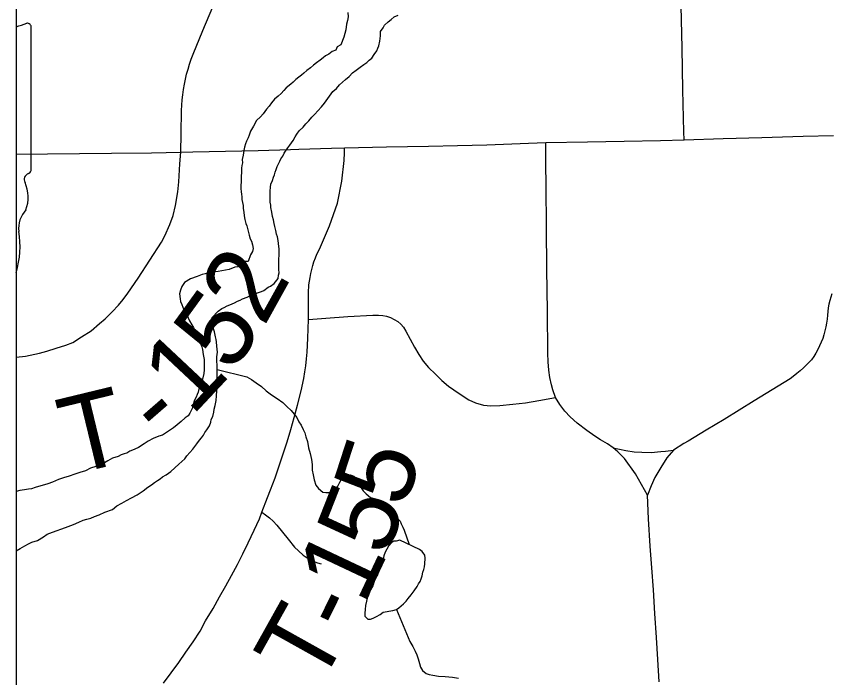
# Model space of a CAD drawing. Extents: x 103424 to 290657, y 38711 to 110967.
# Drawn here: x 103424 to 106634, y 54986 to 57589 of the extents above; entities that cross this region are included whole.
import ezdxf

# ---------------------------------------------------------------- set-up
doc = ezdxf.new("R2010")
doc.units = 0
for name, color, linetype in [('GM_X_Corporation', 7, 'Continuous'), ('GM_X_Major_River', 7, 'Continuous'), ('GM_X_Minor_Lake', 7, 'Continuous'), ('GM_X_Minor_River', 7, 'Continuous'), ('GM_X_State_Route', 7, 'Continuous'), ('GM_X_Township_Road', 7, 'Continuous'), ('GM_X_Township_Road_Text', 7, 'Continuous'), ('GM_X_Unincorporated_Text', 7, 'Continuous')]:
    doc.layers.add(name, color=color, linetype=linetype)

msp = doc.modelspace()

# ---------------------------------------------------------------- linework, layer by layer
at = {"layer": 'GM_X_Corporation'}
msp.add_lwpolyline([(103423.7, 96534.8), (103423.7, 38711.2), (175679.7, 38711.2), (175679.7, 110967.2), (119699, 110967.2), (119716.9, 106542.5), (119719.8, 106322.8), (119720.8, 106006.3), (119709.7, 99445.7), (119706.4, 99064.2), (119663.9, 96690), (117026.4, 96688.2), (115542.1, 96665), (105081.7, 96574.5)], close=True, dxfattribs=at)
msp.add_lwpolyline([(103423.7, 70904.9), (103423.7, 43132.7), (108691.3, 43264.4), (116952, 43470.9), (119934.2, 43543), (119908.2, 46302.1), (119859.8, 51426.6), (119800.4, 57496.9), (119747.3, 63220.6), (119711.4, 67089.1)], dxfattribs=at)
at = {"layer": 'GM_X_Major_River'}
for points in [[(104729.6, 57604.9), (104729.9, 57586.7), (104728.1, 57572.5), (104724.3, 57558.3), (104720.7, 57536), (104713.1, 57507.6), (104701.5, 57477.1), (104687.5, 57468.8), (104681.6, 57456.6), (104667.6, 57450.3), (104653.7, 57440), (104641.7, 57433.7), (104631.7, 57425.5), (104619.7, 57417.2), (104605.8, 57406.9), (104593.9, 57396.6), (104581.9, 57386.3), (104568, 57375.9), (104556, 57365.6), (104546.1, 57357.4), (104536.1, 57349.2), (104524.2, 57340.9), (104514.2, 57330.6), (104504.3, 57322.4), (104486.4, 57307.9), (104476.5, 57297.7), (104466.6, 57285.4), (104454.6, 57275.1), (104440.7, 57262.7), (104428.9, 57248.4), (104419, 57236.1), (104409.1, 57223.8), (104395.3, 57205.4), (104385.4, 57193.1), (104369.5, 57178.7)], [(104867.8, 57544.5), (104873.7, 57554.7), (104887.6, 57567.1), (104899.6, 57577.4), (104911.5, 57587.7), (104927.5, 57594)], [(104212.9, 56291.3), (104212.6, 56307.4), (104210.4, 56317.5), (104208.2, 56327.6), (104203.8, 56347.7), (104199.6, 56359.8), (104195.3, 56373.8), (104193, 56389.9), (104194.8, 56404.1), (104218.6, 56428.8), (104232.6, 56439.1), (104242.6, 56443.3), (104254.6, 56449.5), (104264.6, 56453.8), (104282.6, 56462.1), (104294.6, 56468.4), (104304.7, 56472.6), (104314.7, 56476.8), (104332.7, 56483.2), (104350.7, 56493.6), (104366.8, 56497.9), (104376.8, 56502.1), (104388.8, 56506.3), (104398.9, 56510.5), (104414.8, 56522.9), (104424.8, 56527.1), (104438.8, 56537.4), (104454.6, 56557.9), (104456.4, 56570), (104458.2, 56580.2), (104458, 56592.3), (104457.9, 56602.4), (104457.7, 56612.5), (104457.5, 56622.6), (104457.4, 56632.7), (104459.1, 56650.9), (104458.7, 56673.1), (104456.3, 56695.3), (104454.1, 56707.4), (104451.8, 56721.5), (104447.6, 56731.5), (104445.4, 56745.6), (104441.1, 56761.7), (104438.8, 56773.8), (104436.6, 56787.9), (104432.3, 56802), (104430, 56818.1), (104425.7, 56836.2), (104425.5, 56846.3), (104423.3, 56858.4), (104423, 56872.5), (104422.8, 56886.7), (104422.6, 56900.8), (104424.3, 56917), (104426.1, 56929.2), (104432, 56943.4), (104435.8, 56955.6), (104439.7, 56965.7), (104443.5, 56975.9), (104447.4, 56986.1), (104451.2, 56998.3), (104461, 57018.6), (104464.8, 57028.8), (104472.7, 57039), (104478.6, 57051.2), (104492.4, 57071.7), (104500.3, 57081.9), (104514.1, 57100.3), (104521.9, 57114.6), (104527.8, 57124.8), (104537.6, 57139.1), (104553.5, 57153.5), (104563.4, 57165.8), (104575.3, 57178.1), (104587.2, 57192.4), (104599.1, 57204.7), (104611, 57217), (104624.8, 57233.4), (104636.7, 57247.8), (104670.3, 57292.8), (104684.2, 57305.1), (104696.1, 57319.5), (104708, 57329.8), (104719.9, 57340.1), (104733.8, 57352.4), (104747.7, 57366.8), (104761.7, 57377.1), (104777.6, 57389.5), (104791.6, 57399.8), (104803.5, 57408.1), (104813.5, 57416.3), (104823.4, 57424.6), (104833.3, 57438.9), (104843.1, 57453.2), (104847, 57463.4), (104850.9, 57473.5), (104854.6, 57491.8), (104856.4, 57501.9), (104858.3, 57512), (104858, 57530.2), (104867.8, 57544.5)], [(104369.5, 57178.7), (104357.7, 57156.3), (104346, 57137.9), (104340.2, 57121.7), (104336.3, 57111.5), (104330.5, 57097.3), (104326.6, 57087.1), (104322.8, 57074.9), (104319, 57060.7), (104317.3, 57042.5), (104313.5, 57026.3), (104313.8, 57012.1), (104311.9, 57002), (104310.1, 56991.9), (104310.4, 56973.7), (104308.5, 56961.6), (104308.8, 56949.4), (104307.4, 56911), (104309.6, 56898.9), (104309.8, 56888.8), (104311.9, 56878.8), (104312.1, 56868.7), (104314.3, 56856.6), (104316.6, 56844.5), (104316.8, 56832.4), (104319, 56818.3), (104321.3, 56804.2), (104323.5, 56790.1), (104327.8, 56774), (104332, 56764), (104336.4, 56743.8), (104340.7, 56727.7), (104345, 56713.7), (104349.2, 56703.6), (104353.5, 56689.6), (104355.7, 56675.5), (104353.9, 56663.3), (104346.1, 56651.1), (104336.4, 56624.6), (104326.3, 56624.5), (104296.4, 56603.8), (104284.3, 56601.6), (104262.3, 56593.1), (104218, 56584.3), (104197.9, 56582), (104181.8, 56579.7), (104167.7, 56575.4), (104155.6, 56573.2), (104135.6, 56564.8), (104109.5, 56556.3), (104085.5, 56541.7), (104075.7, 56525.4), (104069.9, 56511.2), (104066.1, 56497), (104068.5, 56476.8), (104070.7, 56466.7), (104074.9, 56454.7), (104079.1, 56444.6), (104083.3, 56434.6), (104089.5, 56424.6), (104095.7, 56414.6), (104100, 56402.6), (104106.2, 56390.5), (104114.6, 56374.5), (104120.8, 56364.5), (104127, 56354.5), (104133.3, 56342.5), (104139.5, 56330.5), (104145.8, 56316.4), (104148.1, 56304.4), (104154.4, 56288.3), (104156.6, 56278.2), (104158.9, 56258.1), (104163.3, 56237.9), (104163.5, 56225.8), (104163.8, 56209.7), (104164, 56197.5), (104162.2, 56183.4), (104154.7, 56150.9), (104148.9, 56136.7), (104143, 56122.4), (104139.2, 56110.3), (104135.3, 56100.1), (104131.5, 56089.9), (104125.6, 56077.7), (104119.8, 56061.5), (104116.1, 56045.2), (104106.3, 56026.9), (104100.4, 56016.7), (104088.4, 56008.4), (104072.5, 55994), (104056.6, 55981.6), (104042.7, 55969.3), (104026.7, 55958.9), (104014.8, 55950.6), (103998.8, 55940.3), (103984.7, 55936), (103962.7, 55927.6), (103942.7, 55917.1), (103926.7, 55906.8), (103904.7, 55892.3)], [(103423.7, 55485.9), (103439.2, 55494.7), (103457.2, 55505.1), (103471.2, 55513.4), (103485.2, 55519.7), (103507.3, 55526.1), (103531.3, 55540.7), (103545.2, 55551), (103555.2, 55555.2), (103581.3, 55563.7), (103603.4, 55572.1), (103627.4, 55580.6), (103649.5, 55589.1), (103669.5, 55597.5), (103687.6, 55605.9), (103701.6, 55610.1), (103717.7, 55614.4), (103731.7, 55620.7), (103749.8, 55627.1), (103771.8, 55637.5), (103801.9, 55648.1), (103819.8, 55662.6), (103839.8, 55673), (103857.8, 55683.4), (103877.8, 55693.8), (103899.8, 55706.3), (103923.8, 55720.9), (103941.7, 55735.3), (103955.6, 55745.6), (103967.6, 55753.9), (103979.6, 55762.2), (103989.6, 55768.4), (103999.5, 55776.6), (104013.5, 55785), (104031.5, 55797.4), (104047.3, 55811.8), (104063.3, 55826.2), (104075.2, 55836.5), (104087.1, 55846.8), (104095, 55859), (104118.8, 55885.7), (104126.7, 55895.9), (104134.6, 55906.1), (104144.4, 55920.4), (104152.3, 55930.7), (104160.2, 55940.9), (104166.1, 55951.1), (104174, 55961.3), (104183.8, 55977.7), (104189.6, 55991.9), (104191.5, 56002), (104197.3, 56014.3), (104201.1, 56030.5), (104202.9, 56042.6), (104206.7, 56056.8), (104210.4, 56077.1), (104212.1, 56095.3), (104213.8, 56115.5), (104213.6, 56125.6), (104215.4, 56141.8), (104215, 56162), (104214.8, 56176.2), (104214.6, 56188.3), (104214.4, 56198.4), (104214.1, 56214.5), (104213.8, 56232.7), (104213.6, 56248.9), (104215.3, 56267.1), (104212.9, 56291.3)], [(103904.7, 55892.3), (103890.7, 55886), (103880.7, 55881.8), (103870.7, 55877.6), (103858.7, 55869.3), (103848.7, 55867.1), (103836.6, 55862.9), (103824.6, 55856.6), (103802.5, 55850.2), (103784.5, 55839.8), (103770.6, 55831.5), (103752.5, 55823.1), (103736.5, 55816.8), (103716.4, 55810.4), (103696.4, 55800), (103674.3, 55793.5), (103654.3, 55787.1), (103632.2, 55778.7), (103610.1, 55772.3), (103590, 55765.9), (103566, 55755.4), (103547.9, 55749), (103497.7, 55734.1), (103483.7, 55729.8), (103471.6, 55727.6), (103455.5, 55725.3), (103437.4, 55723), (103423.7, 55719.3)]]:
    msp.add_lwpolyline(points, dxfattribs=at)
at = {"layer": 'GM_X_Minor_Lake'}
for points in [[(105011.3, 55490.3), (104934, 55527.4), (104919.9, 55523.1), (104909.8, 55522.9), (104899.9, 55516.7), (104889.9, 55506.4), (104882.1, 55492.2), (104876.3, 55479.9), (104870.4, 55465.7), (104868.6, 55453.6), (104864.8, 55443.4), (104857, 55423.1), (104853.2, 55410.9), (104849.3, 55400.7), (104845.5, 55390.6), (104839.6, 55380.4), (104833.7, 55368.1), (104828, 55347.8), (104818.2, 55331.5), (104814.3, 55321.4), (104810.5, 55311.2), (104804.6, 55299), (104802.8, 55286.8), (104799.1, 55270.6), (104797.3, 55254.4), (104795.5, 55240.2), (104795.7, 55228.1)], [(105011.3, 55490.3), (104934, 55527.4), (104919.9, 55523.1), (104909.8, 55522.9), (104899.9, 55516.7), (104889.9, 55506.4), (104882.1, 55492.2), (104876.3, 55479.9), (104870.4, 55465.7), (104868.6, 55453.6), (104864.8, 55443.4), (104857, 55423.1), (104853.2, 55410.9), (104849.3, 55400.7), (104845.5, 55390.6), (104839.6, 55380.4), (104833.7, 55368.1), (104828, 55347.8), (104818.2, 55331.5), (104814.3, 55321.4), (104810.5, 55311.2), (104804.6, 55299), (104802.8, 55286.8), (104799.1, 55270.6), (104797.3, 55254.4), (104795.5, 55240.2), (104795.7, 55228.1), (104808, 55216.2), (104818.1, 55216.4), (104828.2, 55220.6), (104842.2, 55226.9), (104856.2, 55235.2), (104868.1, 55243.5), (104906.4, 55250.1), (104920.4, 55254.4), (104930.4, 55260.6), (104948.3, 55277.1), (104958.2, 55287.4), (104966.1, 55297.6), (104978, 55311.9), (104989.8, 55328.3), (105001.6, 55344.6), (105007.5, 55354.8), (105013.4, 55365), (105017.3, 55375.2), (105021.1, 55387.4), (105024.9, 55401.6), (105028.8, 55411.7), (105030.6, 55421.9), (105032.4, 55434), (105034.1, 55456.3), (105031.8, 55468.4), (105021.5, 55482.3), (105011.3, 55490.3)], [(104795.7, 55228.1), (104808, 55216.2), (104818.1, 55216.4), (104828.2, 55220.6), (104842.2, 55226.9), (104856.2, 55235.2), (104868.1, 55243.5), (104906.4, 55250.1), (104920.4, 55254.4), (104930.4, 55260.6), (104948.3, 55277.1), (104958.2, 55287.4), (104966.1, 55297.6), (104978, 55311.9), (104989.8, 55328.3), (105001.6, 55344.6), (105007.5, 55354.8), (105013.4, 55365), (105017.3, 55375.2), (105021.1, 55387.4), (105024.9, 55401.6), (105028.8, 55411.7), (105030.6, 55421.9), (105032.4, 55434), (105034.1, 55456.3), (105031.8, 55468.4), (105021.5, 55482.3), (105011.3, 55490.3)]]:
    msp.add_lwpolyline(points, dxfattribs=at)
at = {"layer": 'GM_X_Minor_River'}
for points in [[(104214.4, 56198.7), (104331.9, 56170), (104350.3, 56160.2), (104368.7, 56146.4), (104389.1, 56132.6), (104407.5, 56114.7), (104428, 56098.8), (104450.4, 56085.1), (104472.9, 56069.3), (104489.3, 56053.4), (104505.7, 56037.5), (104518, 56023.6), (104528.3, 56009.6), (104536.7, 55993.6), (104545, 55979.6), (104553.3, 55963.5), (104559.6, 55949.5), (104563.9, 55933.4), (104570.3, 55915.3), (104574.7, 55891.2), (104581.2, 55869), (104585.6, 55844.9), (104588, 55824.7), (104588.3, 55802.5), (104592.7, 55784.4), (104597, 55764.3), (104603.4, 55744.1), (104613.8, 55730.2), (104630.1, 55716.3), (104642.3, 55714.5), (104662.5, 55714.8), (104674.6, 55715), (104690.3, 55739.5), (104698.1, 55755.8), (104705.9, 55770.1), (104719.8, 55782.4), (104740, 55784.8), (104752.2, 55778.9), (104764.5, 55769), (104770.7, 55757), (104775, 55745), (104781.2, 55732.9), (104789.5, 55721), (104801.8, 55709), (104818.2, 55695.2), (104838.4, 55689.4), (104848.6, 55685.6), (104864.9, 55675.7), (104877.2, 55665.8), (104887.4, 55655.9), (104897.7, 55646), (104914.2, 55626), (104924.5, 55612.1), (104934.8, 55602.1), (104938.9, 55592.1), (104945.2, 55578.1), (104951.5, 55566), (104971.1, 55509.6)], [(104921.2, 55254.9), (104973, 55128), (104985.4, 55108), (104993.8, 55090), (105000.1, 55075.9), (105006.4, 55059.9), (105010.8, 55041.8), (105015, 55027.7), (105023.3, 55013.7), (105037.7, 55001.8), (105049.8, 54997.9), (105064, 54996.2), (105086.3, 54992.5), (105112.5, 54990.9), (105140.8, 54987.3), (105165.1, 54983.7)]]:
    msp.add_lwpolyline(points, dxfattribs=at)
at = {"layer": 'GM_X_State_Route'}
for points in [[(104503.6, 57065), (104535.6, 57066), (104665.1, 57070.3), (104716.1, 57071.9), (104881.1, 57075.4), (105046.2, 57078.8), (105161.3, 57081.3), (105276.5, 57083.7), (105439.8, 57090.2), (105508.1, 57092.8), (105673.1, 57095.8), (105816.5, 57098.4), (105959.9, 57100.9), (106052.8, 57103.6), (106206.2, 57107.9), (106359.6, 57112.2), (106521.9, 57117), (106640.9, 57120.5)], [(103423.7, 57046.1), (103546.1, 57047.7), (103672, 57049.3), (103797.9, 57050.9), (103955.9, 57052), (104071.4, 57054.9), (104119.2, 57055.8), (104247.4, 57058.4), (104375.5, 57061.2), (104503.6, 57065)]]:
    msp.add_lwpolyline(points, dxfattribs=at)
at = {"layer": 'GM_X_Township_Road'}
for points in [[(106052.8, 57103.6), (106052.3, 57134.7), (106048.7, 57299.8), (106045.1, 57464.8), (106041.5, 57629.8)], [(104071.4, 57054.9), (104072.8, 57126.9), (104074.4, 57219.2), (104075.2, 57239.8), (104076.7, 57260.4), (104079, 57280.9), (104081.7, 57301.3), (104085.3, 57321.7), (104089.3, 57341.9), (104094.3, 57361.9), (104099.9, 57381.7), (104105.9, 57401.4), (104112.7, 57420.8), (104120.3, 57440.1), (104158.6, 57533.2), (104196.9, 57626.3)], [(105954.4, 54969.9), (105949.4, 55057.2), (105944.5, 55144.6), (105938.3, 55238.3), (105932.1, 55332.1), (105925.9, 55417.9), (105919.6, 55503.6), (105913.2, 55611.7), (105908.6, 55703.8), (105861.9, 55788.1), (105818.3, 55848.5), (105792.7, 55875.4), (105773.1, 55890.1), (105751.1, 55906.5), (105724.3, 55922.4), (105701.3, 55936), (105669.6, 55958.7), (105631.8, 55987.7), (105603.8, 56012.6), (105583, 56035.4), (105563.3, 56061.3), (105546.8, 56089.2), (105536.6, 56118.9), (105531.2, 56138.3), (105524.3, 56167), (105520.3, 56197), (105517.2, 56228.9), (105516.3, 56263.4), (105514.7, 56428.4), (105513, 56593.5), (105511.4, 56758.6), (105509.7, 56923.6), (105508.9, 57008.2), (105508.1, 57092.8)], [(103423.7, 56247), (103459.9, 56251.5), (103514.7, 56262.9), (103544.4, 56271.3), (103580.5, 56282.6), (103619, 56295.5), (103645.7, 56305.9), (103680.8, 56328.1), (103718.8, 56350.8), (103751.5, 56379.5), (103773.2, 56398.3), (103800.9, 56425.5), (103826.1, 56452.1), (103844.4, 56474.9), (103863.1, 56500.1), (103903.2, 56558.9), (103949.4, 56629.8), (103995.7, 56700.7), (104008, 56725.3), (104027.9, 56769.4), (104041.1, 56805.5), (104050.5, 56844.6), (104059.3, 56897.9), (104063.3, 56938), (104067.1, 57008.5), (104071.4, 57054.9)], [(104003.9, 54964.5), (104033.9, 55004.6), (104063.1, 55045.1), (104091.8, 55086.2), (104120, 55127.6), (104147.2, 55169.5), (104169.2, 55209.9), (104198.9, 55257.6), (104223.7, 55304.6), (104249.3, 55348.1), (104271.1, 55388.3), (104294, 55431.8), (104315.4, 55473.4), (104336.8, 55517.3), (104360.9, 55566.7), (104380.7, 55611.4), (104390.4, 55637), (104413.2, 55694.9), (104424.8, 55725.2), (104442.4, 55772.1), (104459.1, 55819.3), (104474.9, 55866.7), (104490.3, 55914.4), (104504.7, 55962.3), (104518.3, 56010.5), (104531.2, 56058.8), (104546.1, 56119.9), (104549.3, 56133.9), (104556.3, 56164), (104560.2, 56189.6), (104563.2, 56214), (104566.2, 56240.9), (104568.8, 56267.9), (104570.3, 56294.9), (104571.3, 56322), (104574.8, 56396.2), (104573.7, 56500.5), (104575, 56532.9), (104581, 56561.2), (104583.6, 56577), (104586.9, 56592.6), (104590.9, 56608.1), (104595.7, 56623.4), (104601.2, 56638.4), (104607.3, 56653.1), (104614.3, 56667.5), (104621.9, 56681.6), (104657, 56764), (104688.2, 56853.2), (104705.4, 56940.8), (104715, 57021.9), (104716.1, 57052), (104716.1, 57071.9)], [(106635.3, 56497.4), (106630.5, 56483.9), (106626.2, 56470.2), (106623, 56456.2), (106620.5, 56442.1), (106618.4, 56427.9), (106617.4, 56413.6), (106616.2, 56397.8), (106614.1, 56382.1), (106611.3, 56366.5), (106607.8, 56351), (106603.5, 56335.8), (106598.7, 56320.8), (106593, 56306.1), (106586.4, 56291.6), (106579.4, 56277.5), (106571.5, 56263.7), (106563.2, 56250.3), (106554.2, 56237.3), (106547.7, 56229.9), (106537.4, 56220), (106523.4, 56205.5), (106510.4, 56194.1), (106497.5, 56182.7), (106481.9, 56171.3), (106470.5, 56162.5), (106446.9, 56147.9), (106329.1, 56075.3), (106211.2, 56002.6), (106140.2, 55960), (106069.1, 55917.3), (106051.8, 55907.3), (106010.7, 55881.5)], [(104574.8, 56396.2), (104642, 56401.5), (104729.1, 56407.2), (104827.8, 56412.4), (104849.9, 56413.3), (104867.1, 56412), (104881.7, 56408.9), (104896.8, 56404), (104911.8, 56396.5), (104925.5, 56388.1), (104937.9, 56377.5), (104948.1, 56365.1), (104957.6, 56350.6), (104975.1, 56318.1), (104991.9, 56286.8), (105009.1, 56258.1), (105025.9, 56232), (105046.2, 56206.3), (105074.1, 56180.2), (105098.9, 56155.5), (105125.1, 56133.5), (105167, 56104.6), (105205.9, 56080.3), (105232, 56067.5), (105263.4, 56058.2), (105292.1, 56056.4), (105327, 56057.3), (105379.2, 56062.6), (105429, 56068), (105480.9, 56076.8), (105546.8, 56089.2)], [(105773.1, 55890.1), (105824.1, 55880.1), (105855.9, 55874.5), (105886.3, 55873.1), (105923.6, 55872.5), (105960.9, 55875.9), (105979.6, 55878), (106010.7, 55881.5)], [(106010.7, 55881.5), (105985.1, 55851.2), (105961.7, 55813), (105937.7, 55774.3), (105923, 55741.1), (105908.6, 55703.8)], [(104390.4, 55637), (104404.4, 55627.1), (104420.3, 55615.7), (104435.4, 55602.6), (104449.6, 55586.6), (104493.6, 55530.6), (104519.3, 55500.3), (104534.9, 55485.2), (104553.2, 55467.8), (104572.5, 55454.5), (104593.2, 55444.4), (104610.1, 55437.9), (104623.8, 55433.8)]]:
    msp.add_lwpolyline(points, dxfattribs=at)
at = {"layer": 'GM_X_Unincorporated_Text'}
msp.add_line((103423.7, 57548.5), (103423.7, 56581.3), dxfattribs=at)
msp.add_lwpolyline([(103482.4, 56988.1), (103482.4, 56988.1), (103482.5, 56988), (103482.5, 57545.1)], dxfattribs=at)
for centre, radius, start, end in [((102983.5, 58967.4), 1485.6, 287.2363, 288.9065), ((103467, 57546.5), 15.6, 355.0978, 97.738), ((103465.9, 56985.8), 16.7, 289.6038, 7.7341), ((103478.9, 56947.2), 24.1, 107.944, 210.337), ((103325.4, 56876.8), 144.9, 340.033, 23.6496), ((103538.4, 56755.2), 105.4, 136.8065, 186.9296), ((103066.8, 56684.5), 371.6, 343.8847, 8.9858)]:
    msp.add_arc(centre, radius, start, end, dxfattribs=at)

# ---------------------------------------------------------------- texts
at = {"layer": 'GM_X_Township_Road_Text'}
for s, rotation, p in [('2', 60.9606, (104398.2, 56363.6)), ('5', 54.1305, (104268.2, 56179.9)), ('1', 46.821, (104114.2, 56011.9)), ('T', 13.6059, (103638.6, 55782.8)), ('-', 40.9848, (103996.5, 55907.3)), ('5', 72.0222, (104952.9, 55647.5)), ('5', 68.521, (104878, 55455.5)), ('1', 64.7534, (104790.1, 55267.5)), ('T', 60.8313, (104614.9, 54939.1)), ('-', 63.7613, (104732.8, 55151.1))]:
    msp.add_text(s, height=301.9, rotation=rotation, dxfattribs=at).set_placement(p)

doc.saveas('drawing.dxf')
